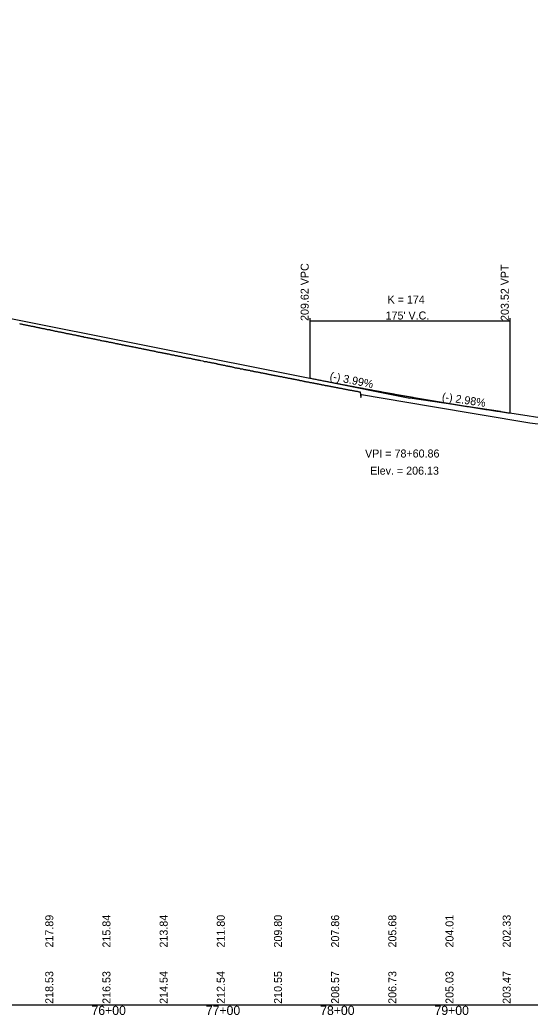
# Model space of a CAD drawing. Extents: x 1838386 to 1955906, y 719739 to 834437.
# Drawn here: x 1884883 to 1885329, y 825624 to 826495 of the extents above; entities that cross this region are included whole.
import ezdxf

# ---------------------------------------------------------------- set-up
doc = ezdxf.new("R2010")
doc.units = 0
for name, color, linetype in [('RD_DDB_GradeTX', 7, 'Continuous'), ('RD_DDB_Profile_EX', 7, 'Continuous'), ('RD_DDB_Profile_Lbl', 7, 'Continuous'), ('RD_DDB_Profile_PR', 7, 'Continuous'), ('RD_DDB_StaTX', 7, 'Continuous'), ('RD_DDB_StripGrade', 7, 'Continuous'), ('RD_DDB_VCLbl', 7, 'Continuous'), ('RD_GPK_Profile_Cell', 7, 'Continuous')]:
    doc.layers.add(name, color=color, linetype=linetype)

msp = doc.modelspace()

# ---------------------------------------------------------------- linework, layer by layer
at = {"layer": 'RD_DDB_GradeTX'}
for p in [(1885145.49, 826179.39), (1885303.07, 826151.94)]:
    msp.add_line(p, (1885223.94, 826163.74), dxfattribs=at)
at = {"layer": 'RD_DDB_Profile_EX'}
for points in [[(1884882.66, 826228.84), (1884883.05, 826228.69), (1884883.66, 826228.6), (1884884.05, 826228.56), (1884884.66, 826228.44), (1884885.05, 826228.36), (1884885.66, 826228.21), (1884886.05, 826228.13), (1884886.66, 826228), (1884887.06, 826227.91), (1884887.66, 826227.78), (1884888.05, 826227.73), (1884888.66, 826227.57), (1884889.05, 826227.52), (1884889.66, 826227.42), (1884890.05, 826227.33), (1884890.66, 826227.2)], [(1884890.66, 826227.2), (1884891.05, 826227.09), (1884891.66, 826226.93), (1884892.05, 826226.88), (1884892.66, 826226.75), (1884893.05, 826226.7), (1884893.66, 826226.63), (1884894.06, 826226.58), (1884894.66, 826226.42), (1884895.05, 826226.36), (1884895.66, 826226.21), (1884896.05, 826226.11), (1884896.66, 826225.93), (1884897.06, 826225.85), (1884897.66, 826225.79), (1884898.05, 826225.66), (1884898.66, 826225.56), (1884899.05, 826225.53), (1884899.66, 826225.34), (1884900.05, 826225.28), (1884900.66, 826225.16), (1884901.06, 826225.01), (1884901.66, 826224.88), (1884902.05, 826224.85), (1884902.66, 826224.72), (1884903.05, 826224.63), (1884903.66, 826224.53), (1884904.05, 826224.48), (1884904.66, 826224.29), (1884905.05, 826224.21), (1884905.66, 826224.09), (1884906.05, 826224), (1884906.66, 826223.84), (1884907.05, 826223.74), (1884907.66, 826223.65), (1884908.06, 826223.61), (1884908.66, 826223.58), (1884909.05, 826223.47), (1884909.66, 826223.31), (1884910.05, 826223.26), (1884910.66, 826223.13), (1884911.05, 826223.04), (1884911.66, 826222.94), (1884912.05, 826222.85), (1884912.66, 826222.66), (1884913.05, 826222.59), (1884913.65, 826222.4), (1884914.05, 826222.34), (1884914.67, 826222.22), (1884915.06, 826222.18), (1884915.66, 826222.03), (1884916.05, 826221.87), (1884916.66, 826221.78), (1884917.05, 826221.72), (1884917.66, 826221.63), (1884918.05, 826221.57), (1884918.66, 826221.51), (1884919.06, 826221.44), (1884919.66, 826221.31), (1884920.05, 826221.2), (1884920.66, 826221.01), (1884921.05, 826220.97), (1884921.66, 826220.85), (1884922.05, 826220.75), (1884922.66, 826220.57), (1884923.05, 826220.45), (1884923.66, 826220.24), (1884924.05, 826220.18), (1884924.66, 826220.18), (1884925.05, 826220.1), (1884925.66, 826219.98), (1884926.05, 826219.92), (1884926.66, 826219.8), (1884927.05, 826219.74), (1884927.71, 826219.62), (1884928.11, 826219.54), (1884928.72, 826219.45), (1884929.11, 826219.32), (1884929.72, 826219.16), (1884930.11, 826219.1), (1884930.72, 826218.98), (1884931.11, 826218.92), (1884931.72, 826218.74), (1884932.11, 826218.64), (1884932.71, 826218.52), (1884933.1, 826218.42), (1884933.71, 826218.36), (1884934.11, 826218.3), (1884934.72, 826218.15), (1884935.11, 826218.09), (1884935.72, 826217.97), (1884936.11, 826217.85), (1884936.72, 826217.7), (1884937.11, 826217.64), (1884937.72, 826217.58), (1884938.11, 826217.47), (1884938.72, 826217.13), (1884939.11, 826217.05), (1884939.72, 826217.08), (1884940.11, 826217.04), (1884940.98, 826216.86)], [(1884940.98, 826216.86), (1884941.37, 826216.76), (1884941.98, 826216.67), (1884942.37, 826216.57), (1884942.98, 826216.39), (1884943.37, 826216.33), (1884943.98, 826216.24), (1884944.37, 826216.16), (1884944.98, 826216.04), (1884945.37, 826215.96), (1884945.98, 826215.87), (1884946.37, 826215.79), (1884946.98, 826215.61), (1884947.37, 826215.53), (1884947.98, 826215.41), (1884948.37, 826215.28), (1884948.98, 826215.18), (1884949.37, 826215.14), (1884949.98, 826215.05), (1884950.37, 826214.94), (1884950.97, 826214.69), (1884951.37, 826214.65), (1884951.97, 826214.59), (1884952.37, 826214.54), (1884952.98, 826214.32), (1884953.37, 826214.21), (1884953.98, 826214.14), (1884954.37, 826214.03), (1884954.98, 826213.91), (1884955.37, 826213.85), (1884955.98, 826213.79), (1884956.37, 826213.71), (1884956.98, 826213.53), (1884957.37, 826213.47), (1884957.98, 826213.38), (1884958.37, 826213.3), (1884958.97, 826213.18), (1884959.37, 826213.14), (1884959.97, 826213.02), (1884960.37, 826212.88), (1884960.98, 826212.73), (1884961.37, 826212.65), (1884961.98, 826212.56), (1884962.37, 826212.5), (1884962.98, 826212.35), (1884963.37, 826212.29), (1884963.97, 826212.2), (1884964.37, 826212.1), (1884964.97, 826211.95), (1884965.37, 826211.91), (1884965.98, 826211.76), (1884966.37, 826211.6), (1884966.97, 826211.48), (1884967.37, 826211.44), (1884967.97, 826211.35), (1884968.37, 826211.25), (1884968.97, 826211.1), (1884969.57, 826211.01), (1884970.77, 826210.77), (1884971.37, 826210.53), (1884971.97, 826210.47), (1884972.37, 826210.35), (1884972.97, 826210.23), (1884973.37, 826210.21), (1884973.97, 826210.12), (1884974.37, 826210.06), (1884974.97, 826209.88), (1884975.37, 826209.78), (1884975.97, 826209.69), (1884976.37, 826209.63), (1884976.98, 826209.51), (1884977.37, 826209.41), (1884977.97, 826209.29), (1884978.37, 826209.21), (1884978.97, 826209.12), (1884979.37, 826209.04), (1884979.97, 826208.95), (1884980.37, 826208.89), (1884980.97, 826208.74), (1884981.37, 826208.62), (1884981.97, 826208.5), (1884982.37, 826208.48), (1884982.97, 826208.33), (1884983.37, 826208.25), (1884983.97, 826208.14), (1884984.37, 826208.03), (1884984.97, 826207.91), (1884985.37, 826207.83), (1884985.97, 826207.74), (1884986.37, 826207.64), (1884986.97, 826207.53), (1884987.37, 826207.44), (1884987.97, 826207.33), (1884988.37, 826207.27), (1884988.97, 826207.15), (1884989.37, 826207.01), (1884989.97, 826206.89), (1884990.38, 826206.83), (1884990.97, 826206.68), (1884991.37, 826206.58), (1884991.97, 826206.49)], [(1884991.97, 826206.49), (1884992.38, 826206.45), (1884992.97, 826206.27), (1884993.37, 826206.15), (1884993.97, 826206.09), (1884994.37, 826206.03), (1884994.97, 826205.91), (1884995.37, 826205.83), (1884995.97, 826205.68), (1884996.37, 826205.56), (1884996.97, 826205.44), (1884997.38, 826205.36), (1884997.97, 826205.27), (1884998.37, 826205.25), (1884998.97, 826205.1), (1884999.37, 826205.11), (1884999.97, 826204.96), (1885000.27, 826204.77), (1885000.87, 826204.71), (1885001.27, 826204.65), (1885001.68, 826204.41), (1885002.28, 826204.26), (1885002.68, 826204.24), (1885003.27, 826204.09), (1885003.86, 826204), (1885004.27, 826204.02), (1885004.87, 826203.93), (1885005.27, 826203.89), (1885005.87, 826203.74), (1885006.27, 826203.64), (1885006.87, 826203.55), (1885007.28, 826203.45), (1885007.68, 826203.37), (1885008.28, 826203.19), (1885008.87, 826203.07), (1885009.27, 826202.99), (1885009.87, 826202.9), (1885010.27, 826202.82), (1885010.86, 826202.7), (1885011.27, 826202.6), (1885011.69, 826202.51), (1885012.09, 826202.43), (1885012.69, 826202.34), (1885013.1, 826202.3), (1885013.69, 826202.18), (1885014.1, 826202.12), (1885014.69, 826201.92), (1885015.1, 826201.84), (1885015.69, 826201.69), (1885016.09, 826201.59), (1885016.68, 826201.56), (1885017.09, 826201.49), (1885017.68, 826201.35), (1885018.1, 826201.18), (1885018.68, 826201.04), (1885019.09, 826201), (1885019.68, 826200.91), (1885020.1, 826200.83), (1885020.68, 826200.65), (1885021.09, 826200.61), (1885021.69, 826200.52), (1885022.1, 826200.4), (1885022.69, 826200.31), (1885023.09, 826200.27), (1885023.68, 826200.12), (1885024.09, 826200), (1885024.68, 826199.91), (1885025.1, 826199.76), (1885025.68, 826199.59), (1885026.09, 826199.57), (1885026.68, 826199.48), (1885027.1, 826199.42), (1885027.68, 826199.36), (1885028.09, 826199.22), (1885028.69, 826199.07), (1885029.1, 826199.01), (1885029.69, 826198.95), (1885030.1, 826198.89), (1885030.68, 826198.74), (1885031.1, 826198.64), (1885031.69, 826198.52), (1885032.1, 826198.5), (1885032.68, 826198.38), (1885033.09, 826198.28), (1885033.68, 826198.13), (1885034.1, 826198.03), (1885034.68, 826197.88), (1885035.1, 826197.74), (1885035.69, 826197.65), (1885036.1, 826197.59), (1885036.68, 826197.47), (1885037.09, 826197.43), (1885037.68, 826197.28), (1885038.09, 826197.22), (1885038.68, 826197.1), (1885039.1, 826196.98), (1885039.68, 826196.89), (1885040.27, 826196.77), (1885040.85, 826196.66), (1885042.92, 826196.22), (1885043.51, 826196.14)], [(1885043.51, 826196.14), (1885044.1, 826195.84), (1885044.68, 826195.84), (1885045.1, 826195.68), (1885045.68, 826195.62), (1885046.1, 826195.58), (1885046.68, 826195.43), (1885047.09, 826195.41), (1885047.68, 826195.26), (1885048.1, 826195.18), (1885048.68, 826195.09), (1885049.09, 826195.01), (1885049.68, 826194.84), (1885050.1, 826194.75), (1885050.68, 826194.69), (1885051.1, 826194.59), (1885051.68, 826194.5), (1885052.1, 826194.44), (1885052.68, 826194.24), (1885053.1, 826194.22), (1885053.68, 826194.13), (1885054.09, 826193.98), (1885054.68, 826193.92), (1885055.1, 826193.78), (1885055.68, 826193.57), (1885056.1, 826193.53), (1885056.68, 826193.48), (1885057.1, 826193.39), (1885057.68, 826193.22), (1885058.1, 826193.15), (1885058.68, 826193.04), (1885059.1, 826192.95), (1885059.68, 826192.84), (1885060.1, 826192.78), (1885060.68, 826192.63), (1885061.39, 826192.51), (1885061.81, 826192.38), (1885062.39, 826192.26), (1885062.81, 826192.18), (1885063.39, 826192.06), (1885063.81, 826192.02), (1885064.39, 826191.79), (1885064.81, 826191.68), (1885065.61, 826191.59), (1885066.19, 826191.53), (1885066.61, 826191.4), (1885067.19, 826191.29), (1885067.61, 826191.22), (1885068.19, 826190.99), (1885068.61, 826190.93), (1885069.19, 826190.78), (1885069.61, 826190.64), (1885070.19, 826190.58), (1885070.61, 826190.54), (1885071.19, 826190.28), (1885071.61, 826190.19), (1885072.19, 826190.19), (1885072.61, 826190.09), (1885073.19, 826190.03), (1885073.61, 826189.97), (1885074.19, 826189.82), (1885074.61, 826189.78), (1885075.19, 826189.69), (1885075.61, 826189.44), (1885076.19, 826189.32), (1885076.61, 826189.34), (1885077.19, 826189.26), (1885077.61, 826189.22), (1885078.19, 826188.98), (1885078.61, 826188.86), (1885079.19, 826188.77), (1885079.61, 826188.67), (1885080.19, 826188.61), (1885080.61, 826188.57), (1885081.19, 826188.39), (1885081.61, 826188.31), (1885082.19, 826188.25), (1885082.61, 826188.14), (1885083.19, 826188.06), (1885083.61, 826188), (1885084.19, 826187.82), (1885084.61, 826187.7), (1885085.19, 826187.58), (1885085.61, 826187.52), (1885086.19, 826187.49), (1885086.61, 826187.38), (1885087.19, 826187.21), (1885087.61, 826187.12), (1885088.19, 826187.01), (1885088.61, 826186.95), (1885089.19, 826186.8), (1885089.61, 826186.76), (1885090.19, 826186.7), (1885090.61, 826186.57), (1885091.2, 826186.37), (1885091.61, 826186.31), (1885092.19, 826186.25), (1885092.61, 826186.17), (1885093.19, 826186.05), (1885093.61, 826185.95), (1885094.19, 826185.86)], [(1885094.19, 826185.86), (1885094.61, 826185.82), (1885095.19, 826185.67), (1885095.61, 826185.61), (1885096.19, 826185.46), (1885096.61, 826185.38), (1885097.19, 826185.29), (1885097.61, 826185.15), (1885098.19, 826185.09), (1885098.61, 826185.03), (1885099.19, 826184.82), (1885099.61, 826184.76), (1885100.19, 826184.73), (1885100.61, 826184.65), (1885101.19, 826184.47), (1885101.61, 826184.41), (1885102.19, 826184.32), (1885102.61, 826184.15), (1885103.19, 826184.07), (1885103.62, 826184.03), (1885104.19, 826183.88), (1885104.61, 826183.84), (1885105.19, 826183.7), (1885105.62, 826183.61), (1885106.19, 826183.52), (1885106.61, 826183.42), (1885107.19, 826183.3), (1885107.61, 826183.2), (1885108.19, 826183.08), (1885108.61, 826183), (1885109.18, 826182.91), (1885109.61, 826182.89), (1885110.19, 826182.75), (1885110.61, 826182.66), (1885111.19, 826182.57), (1885111.61, 826182.51), (1885112.19, 826182.34), (1885112.61, 826182.19), (1885113.19, 826182.1), (1885113.61, 826182.04), (1885114.19, 826181.98), (1885114.82, 826181.85), (1885115.4, 826181.7), (1885115.82, 826181.64), (1885116.41, 826181.52), (1885116.83, 826181.42), (1885117.41, 826181.27), (1885117.83, 826181.17), (1885118.41, 826181.11), (1885118.83, 826181.05), (1885119.4, 826180.87), (1885119.82, 826180.81), (1885120.4, 826180.72), (1885120.83, 826180.62), (1885121.4, 826180.53), (1885121.82, 826180.45), (1885122.25, 826180.38), (1885122.82, 826180.27), (1885123.41, 826180.15), (1885123.83, 826180.09), (1885124.4, 826179.97), (1885124.83, 826179.85), (1885125.24, 826179.78), (1885125.83, 826179.64), (1885126.41, 826179.55), (1885126.83, 826179.42), (1885127.41, 826179.28), (1885127.83, 826179.13), (1885128.41, 826179.04), (1885128.82, 826179.02), (1885129.25, 826178.98), (1885129.82, 826178.87), (1885130.41, 826178.72), (1885130.83, 826178.62), (1885131.41, 826178.5), (1885131.83, 826178.35), (1885132.41, 826178.21), (1885132.95, 826178.12), (1885133.53, 826178.04), (1885133.95, 826177.99), (1885134.54, 826177.94), (1885134.95, 826177.87), (1885135.53, 826177.73), (1885135.95, 826177.54), (1885136.54, 826177.39), (1885136.95, 826177.35), (1885137.53, 826177.26), (1885137.95, 826177.24), (1885138.53, 826177.16), (1885138.95, 826177.09), (1885139.54, 826176.98), (1885139.95, 826176.91), (1885140.53, 826176.8), (1885140.95, 826176.69), (1885141.53, 826176.61), (1885141.95, 826176.54), (1885142.53, 826176.4), (1885142.95, 826176.29), (1885143.53, 826176.15), (1885143.95, 826176.09), (1885144.53, 826175.94)], [(1885144.53, 826175.94), (1885144.95, 826175.86), (1885145.53, 826175.83), (1885145.95, 826175.74), (1885146.54, 826175.54), (1885146.95, 826175.35), (1885147.53, 826175.29), (1885147.95, 826175.27), (1885148.53, 826175.19), (1885148.95, 826175.12), (1885149.53, 826174.95), (1885149.95, 826174.86), (1885150.53, 826174.78), (1885150.95, 826174.73), (1885151.53, 826174.68), (1885151.95, 826174.57), (1885152.54, 826174.37), (1885152.96, 826174.31), (1885153.54, 826174.25), (1885153.95, 826174.16), (1885154.53, 826174.08), (1885154.95, 826173.93), (1885155.53, 826173.78), (1885155.95, 826173.76), (1885156.53, 826173.7), (1885156.95, 826173.58), (1885157.53, 826173.43), (1885157.95, 826173.35), (1885158.53, 826173.23), (1885158.95, 826173.17), (1885159.51, 826173.08), (1885159.92, 826173.02), (1885160.51, 826172.93), (1885160.92, 826172.83), (1885161.51, 826172.68), (1885161.92, 826172.64), (1885162.5, 826172.53), (1885162.92, 826172.42), (1885163.5, 826172.36), (1885163.92, 826172.3), (1885164.5, 826172.18), (1885164.92, 826172.08), (1885165.5, 826171.9), (1885165.92, 826171.84), (1885166.5, 826171.75), (1885166.92, 826171.67), (1885167.5, 826171.55), (1885167.92, 826171.49), (1885168.5, 826171.37), (1885168.92, 826171.31), (1885169.5, 826171.22), (1885169.92, 826171.08), (1885170.5, 826170.99), (1885170.92, 826170.95), (1885171.5, 826170.77), (1885171.92, 826170.69), (1885172.51, 826170.57), (1885172.82, 826170.53), (1885173.4, 826170.47), (1885173.82, 826170.35), (1885174.4, 826170.26), (1885174.82, 826170.16), (1885175.4, 826170.04), (1885175.81, 826170), (1885176.4, 826169.79), (1885176.82, 826169.75), (1885177.4, 826169.72), (1885177.82, 826169.66), (1885178.4, 826169.51), (1885178.81, 826169.43), (1885179.4, 826169.28), (1885179.82, 826169.18), (1885180.4, 826169.12), (1885181.04, 826164.12), (1885181.58, 826166.72), (1885242.11, 826156.67), (1885328.74, 826142.16), (1885388.94, 826134.82)]]:
    msp.add_lwpolyline(points, dxfattribs=at)
at = {"layer": 'RD_DDB_Profile_PR'}
for p, q in [((1883565.83, 826494.53), (1885136.44, 826181.2)), ((1885311.44, 826150.69), (1885358.08, 826143.73))]:
    msp.add_line(p, q, dxfattribs=at)
msp.add_spline([(1885136.44, 826181.2), (1885139.94, 826180.5), (1885143.44, 826179.81), (1885146.94, 826179.12), (1885150.44, 826178.43), (1885153.94, 826177.75), (1885157.44, 826177.07), (1885160.94, 826176.39), (1885164.44, 826175.72), (1885167.94, 826175.05), (1885171.44, 826174.39), (1885174.94, 826173.73), (1885178.44, 826173.07), (1885181.94, 826172.42), (1885185.44, 826171.77), (1885188.94, 826171.12), (1885192.44, 826170.48), (1885195.94, 826169.84), (1885199.44, 826169.2), (1885202.94, 826168.57), (1885206.44, 826167.94), (1885209.94, 826167.31), (1885213.44, 826166.69), (1885216.94, 826166.07), (1885220.44, 826165.45), (1885223.94, 826164.84), (1885227.44, 826164.23), (1885230.94, 826163.63), (1885234.44, 826163.03), (1885237.94, 826162.43), (1885241.44, 826161.83), (1885244.94, 826161.24), (1885248.44, 826160.66), (1885251.94, 826160.07), (1885255.44, 826159.49), (1885258.94, 826158.92), (1885262.44, 826158.34), (1885265.94, 826157.77), (1885269.44, 826157.21), (1885272.94, 826156.64), (1885276.44, 826156.09), (1885279.94, 826155.53), (1885283.44, 826154.98), (1885286.94, 826154.43), (1885290.44, 826153.88), (1885293.94, 826153.34), (1885297.44, 826152.8), (1885300.94, 826152.27), (1885304.44, 826151.74), (1885307.94, 826151.21), (1885311.44, 826150.69)], degree=3, dxfattribs=at)
at = {"layer": 'RD_DDB_VCLbl'}
for p, q in [((1885136.44, 826233.7), (1885136.44, 826181.2)), ((1885311.44, 826233.7), (1885311.44, 826150.69)), ((1885136.44, 826231.2), (1885311.44, 826231.2))]:
    msp.add_line(p, q, dxfattribs=at)
at = {"layer": 'RD_GPK_Profile_Cell'}
msp.add_line((1878363.08, 825633.11), (1904963.08, 825633.11), dxfattribs=at)

# ---------------------------------------------------------------- texts
at = {"layer": 'RD_DDB_GradeTX'}
for s, rotation, p in [('(-) 3.99%', 348.7176, (1885153.41, 826179.85)), ('(-) 2.98%', 351.51658, (1885251.61, 826161.63))]:
    msp.add_text(s, height=7, rotation=rotation, dxfattribs=at).set_placement(p)
at = {"layer": 'RD_DDB_Profile_Lbl'}
for s, p in [('VPI = 78+60.86', (1885184.75, 826111.74)), ('Elev. = 206.13', (1885189.21, 826096.74))]:
    msp.add_text(s, height=7, dxfattribs=at).set_placement(p)
at = {"layer": 'RD_DDB_StaTX'}
for s, p in [('76+00', (1884945.49, 825624.11)), ('77+00', (1885045.49, 825624.11)), ('78+00', (1885145.49, 825624.11)), ('79+00', (1885245.49, 825624.11))]:
    msp.add_text(s, height=8, dxfattribs=at).set_placement(p)
at = {"layer": 'RD_DDB_StripGrade'}
for s, p in [('209.62 VPC', (1885135.44, 826231.2)), ('203.52 VPT', (1885310.44, 826231.2)), ('217.89', (1884912.08, 825683.11)), ('215.84', (1884962.08, 825683.11)), ('213.84', (1885012.08, 825683.11)), ('211.80', (1885062.08, 825683.11)), ('209.80', (1885112.08, 825683.11)), ('207.86', (1885162.08, 825683.11)), ('205.68', (1885212.08, 825683.11)), ('204.01', (1885262.08, 825683.11)), ('202.33', (1885312.08, 825683.11)), ('218.53', (1884912.08, 825633.86)), ('216.53', (1884962.08, 825633.86)), ('214.54', (1885012.08, 825633.86)), ('212.54', (1885062.08, 825633.86)), ('210.55', (1885112.08, 825633.86)), ('208.57', (1885162.08, 825633.86)), ('206.73', (1885212.08, 825633.86)), ('205.03', (1885262.08, 825633.86)), ('203.47', (1885312.08, 825633.86))]:
    msp.add_text(s, height=7, rotation=90, dxfattribs=at).set_placement(p)
at = {"layer": 'RD_DDB_VCLbl'}
for s, p in [('K = 174', (1885204.42, 826246.45)), ("175' V.C.", (1885202.69, 826232.45))]:
    msp.add_text(s, height=7, dxfattribs=at).set_placement(p)

doc.saveas('drawing.dxf')
